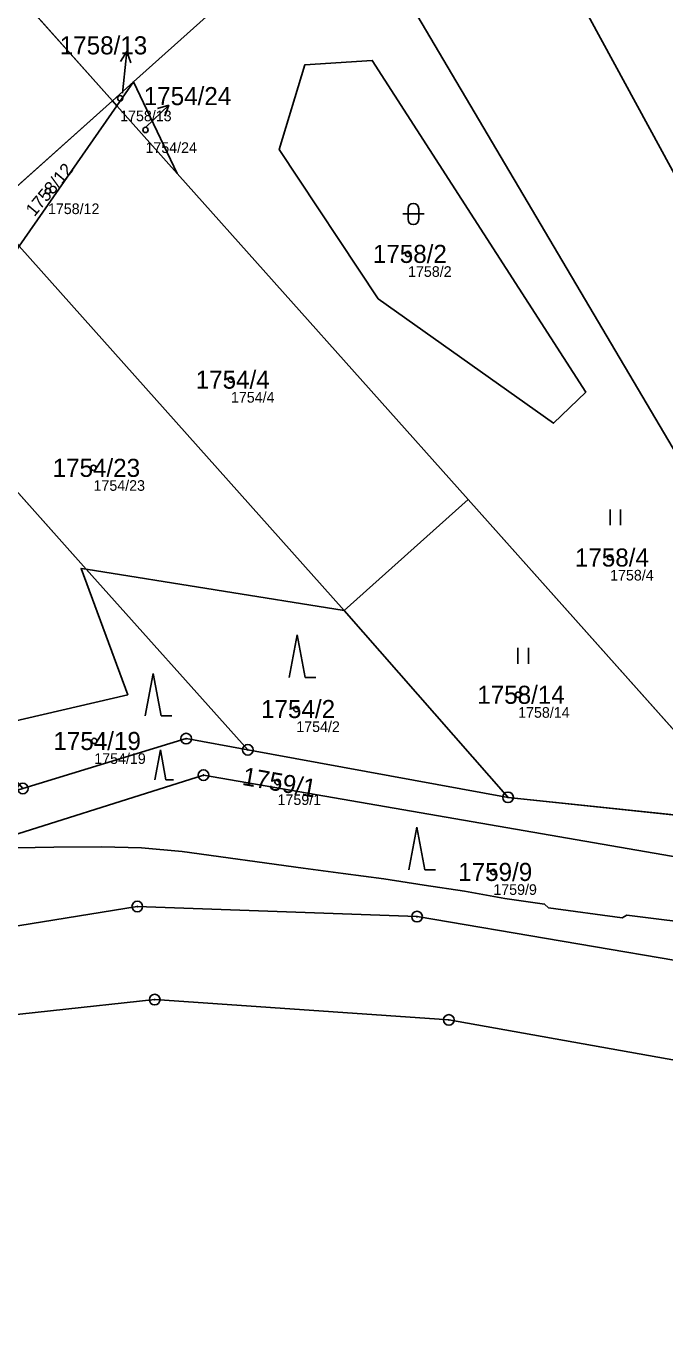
# Model space of a CAD drawing. Extents: x -751550 to -746116, y -1055108 to -1050700.
# Drawn here: x -750386.6 to -750326.6, y -1054332.7 to -1054210.1 of the extents above; entities that cross this region are included whole.
import ezdxf

# ---------------------------------------------------------------- set-up
doc = ezdxf.new("R2010")
doc.units = 0
for name, color, linetype in [('Definiční body', 7, 'Continuous'), ('Hranice parcel', 7, 'Continuous'), ('Parcelní čísla', 7, 'Continuous'), ('Polygon parcely', 7, 'Continuous'), ('Pop  PČ popisy', 7, 'Continuous'), ('Značky bodu BP', 7, 'Continuous'), ('Značky kultur', 7, 'Continuous')]:
    doc.layers.add(name, color=color, linetype=linetype)

msp = doc.modelspace()

# ---------------------------------------------------------------- linework, layer by layer
at = {"layer": 'Definiční body'}
for centre in [(-750377.75, -1054216.84), (-750375.37, -1054219.82), (-750384.53, -1054225.57), (-750350.7, -1054231.47), (-750367.34, -1054243.29), (-750380.25, -1054251.58), (-750331.72, -1054260.01), (-750340.36, -1054272.91), (-750361.2, -1054274.25), (-750380.18, -1054277.25), (-750362.96, -1054281.11), (-750342.69, -1054289.56)]:
    msp.add_circle(centre, 0.25, dxfattribs=at)
at = {"layer": 'Hranice parcel'}
for p, q in [((-750378.48, -1054217.08), (-750453.17, -1054133.28)), ((-750369.66, -1054209.19), (-750376.48, -1054215.29)), ((-750378.48, -1054217.08), (-750376.48, -1054215.29)), ((-750376.48, -1054215.29), (-750378.05, -1054217.56)), ((-750376.48, -1054215.29), (-750372.38, -1054223.92)), ((-750390.11, -1054227.5), (-750378.48, -1054217.08)), ((-750378.05, -1054217.56), (-750387.22, -1054230.75)), ((-750378.05, -1054217.56), (-750378.48, -1054217.08)), ((-750372.38, -1054223.92), (-750378.05, -1054217.56)), ((-750345.06, -1054254.57), (-750372.38, -1054223.92)), ((-750387.22, -1054230.75), (-750356.7, -1054265)), ((-750380.93, -1054261.11), (-750395.17, -1054245.17)), ((-750356.7, -1054265), (-750345.06, -1054254.57)), ((-750345.06, -1054254.57), (-750317.92, -1054285.02)), ((-750356.7, -1054265), (-750380.93, -1054261.11)), ((-750380.93, -1054261.11), (-750365.75, -1054278.09)), ((-750341.31, -1054282.55), (-750356.7, -1054265)), ((-750365.75, -1054278.09), (-750341.31, -1054282.55)), ((-750317.92, -1054285.02), (-750341.31, -1054282.55))]:
    msp.add_line(p, q, dxfattribs=at)
for points in [[(-750388.87, -1054167.1), (-750359.68, -1054153.75), (-750222.58, -1054091.06), (-750218.31, -1054086.63), (-750191.54, -1054131.67), (-750196.77, -1054134.67), (-750204.41, -1054138.15), (-750339.01, -1054199.4), (-750312.91, -1054247.48), (-750301.64, -1054274.65), (-750280.56, -1054274.63), (-750277.31, -1054288.33)], [(-750317.92, -1054285.02), (-750324.98, -1054251.15), (-750351.1, -1054206.9)], [(-750353.52, -1054235.68), (-750337.04, -1054247.39), (-750334.01, -1054244.48), (-750354.06, -1054213.29), (-750360.39, -1054213.7), (-750362.8, -1054221.66), (-750353.52, -1054235.68)], [(-750492.31, -1054313.68), (-750478.7, -1054319.49), (-750460.39, -1054329.54), (-750446.13, -1054332.7), (-750436.07, -1054329.29), (-750414.64, -1054315.18), (-750394.13, -1054303.69), (-750374.5, -1054301.56), (-750346.87, -1054303.47), (-750308.48, -1054310.33), (-750243.46, -1054301.57), (-750193.86, -1054286.28), (-750177.77, -1054276.34), (-750154.22, -1054242.37)], [(-750380.93, -1054261.11), (-750381.42, -1054261.03), (-750377.04, -1054272.91), (-750391.2, -1054276.22), (-750391.55, -1054276.39)], [(-750365.75, -1054278.09), (-750371.55, -1054277.03), (-750386.89, -1054281.72)], [(-750392.15, -1054287.49), (-750369.92, -1054280.46), (-750316.18, -1054289.78)], [(-750310.44, -1054296.15), (-750314.63, -1054295.76), (-750314.97, -1054295.41), (-750318.74, -1054294.85), (-750322.62, -1054294.52), (-750326.38, -1054294.1), (-750330.15, -1054293.64), (-750330.6, -1054293.88), (-750337.5, -1054292.92), (-750337.88, -1054292.58), (-750341.62, -1054292.05), (-750345.4, -1054291.36), (-750349.2, -1054290.8), (-750352.97, -1054290.2), (-750356.79, -1054289.71), (-750360.56, -1054289.2), (-750371.91, -1054287.64), (-750375.74, -1054287.3), (-750379.5, -1054287.19), (-750383.98, -1054287.23), (-750387.5, -1054287.31), (-750390.54, -1054287.38), (-750392.15, -1054287.49)], [(-750269.26, -1054295.78), (-750308.97, -1054300.71), (-750349.86, -1054293.76), (-750376.14, -1054292.81), (-750401.7, -1054296.95), (-750410.81, -1054302.66)]]:
    msp.add_lwpolyline(points, dxfattribs=at)
at = {"layer": 'Polygon parcely'}
for points in [[(-750351.1, -1054206.9), (-750324.98, -1054251.15), (-750317.92, -1054285.02), (-750278.04, -1054290.85), (-750277.31, -1054288.33), (-750280.56, -1054274.63), (-750301.64, -1054274.65), (-750312.91, -1054247.48), (-750339.01, -1054199.4), (-750204.41, -1054138.15), (-750196.77, -1054134.67), (-750191.54, -1054131.67), (-750218.31, -1054086.63), (-750222.58, -1054091.06), (-750359.68, -1054153.75), (-750388.87, -1054167.1), (-750367.49, -1054179.14)], [(-750378.48, -1054217.08), (-750453.17, -1054133.28), (-750474.02, -1054116.39), (-750483.41, -1054122.81), (-750390.11, -1054227.5)], [(-750376.48, -1054215.29), (-750369.66, -1054209.19), (-750360.44, -1054200.93), (-750371.8, -1054181.69), (-750439.67, -1054144.21), (-750453.17, -1054133.28), (-750378.48, -1054217.08)], [(-750324.98, -1054251.15), (-750351.1, -1054206.9), (-750368.66, -1054208.68), (-750369.66, -1054209.19), (-750376.48, -1054215.29), (-750372.38, -1054223.92), (-750345.06, -1054254.57), (-750317.92, -1054285.02)], [(-750353.52, -1054235.68), (-750337.04, -1054247.39), (-750334.01, -1054244.48), (-750354.06, -1054213.29), (-750360.39, -1054213.7), (-750362.8, -1054221.66)], [(-750353.52, -1054235.68), (-750362.8, -1054221.66), (-750360.39, -1054213.7), (-750354.06, -1054213.29), (-750334.01, -1054244.48), (-750337.04, -1054247.39)], [(-750378.05, -1054217.56), (-750376.48, -1054215.29), (-750378.48, -1054217.08)], [(-750378.05, -1054217.56), (-750372.38, -1054223.92), (-750376.48, -1054215.29)], [(-750378.05, -1054217.56), (-750378.48, -1054217.08), (-750390.11, -1054227.5), (-750387.22, -1054230.75)], [(-750345.06, -1054254.57), (-750372.38, -1054223.92), (-750378.05, -1054217.56), (-750387.22, -1054230.75), (-750356.7, -1054265)], [(-750395.17, -1054245.17), (-750380.93, -1054261.11), (-750356.7, -1054265), (-750387.22, -1054230.75), (-750387.89, -1054231.7)], [(-750380.93, -1054261.11), (-750395.17, -1054245.17), (-750401.98, -1054257.76), (-750404.89, -1054261.12), (-750391.55, -1054276.39), (-750391.2, -1054276.22), (-750377.04, -1054272.91), (-750381.42, -1054261.03)], [(-750356.7, -1054265), (-750341.31, -1054282.55), (-750317.92, -1054285.02), (-750345.06, -1054254.57)], [(-750391.2, -1054276.22), (-750391.55, -1054276.39), (-750386.89, -1054281.72), (-750371.55, -1054277.03), (-750365.75, -1054278.09), (-750380.93, -1054261.11), (-750381.42, -1054261.03), (-750377.04, -1054272.91)], [(-750365.75, -1054278.09), (-750341.31, -1054282.55), (-750356.7, -1054265), (-750380.93, -1054261.11)], [(-750386.89, -1054281.72), (-750412.51, -1054289.71), (-750415.95, -1054291.59), (-750415.38, -1054291.46), (-750411.64, -1054290.57), (-750407.91, -1054289.69), (-750404.09, -1054288.94), (-750400.22, -1054288.31), (-750395.46, -1054287.73), (-750392.15, -1054287.49), (-750369.92, -1054280.46), (-750316.18, -1054289.78), (-750317.92, -1054285.02), (-750341.31, -1054282.55), (-750365.75, -1054278.09), (-750371.55, -1054277.03)]]:
    msp.add_lwpolyline(points, close=True, dxfattribs=at)
for points in [[(-750204.41, -1054138.15), (-750339.01, -1054199.4), (-750312.91, -1054247.48)], [(-750179.8, -1054262.99), (-750198.44, -1054278.32), (-750245.96, -1054292.88), (-750255.81, -1054294.11), (-750269.26, -1054295.78), (-750308.97, -1054300.71), (-750349.86, -1054293.76), (-750376.14, -1054292.81), (-750401.7, -1054296.95), (-750410.81, -1054302.66), (-750415.47, -1054305.69), (-750436.81, -1054319.23), (-750447.17, -1054322.25), (-750453.92, -1054321.2), (-750461.44, -1054317.06), (-750462.47, -1054316.49), (-750465.99, -1054314.55), (-750470.14, -1054312.85), (-750475.72, -1054310.57), (-750505.81, -1054298.25), (-750525.48, -1054294.53), (-750541.19, -1054291.56), (-750599.68, -1054272.45)], [(-750603.4, -1054282.55), (-750544.42, -1054300.77), (-750521.88, -1054305.23), (-750503.56, -1054308.87), (-750492.31, -1054313.68), (-750478.7, -1054319.49), (-750460.39, -1054329.54), (-750446.13, -1054332.7), (-750436.07, -1054329.29), (-750414.64, -1054315.18), (-750394.13, -1054303.69), (-750374.5, -1054301.56), (-750346.87, -1054303.47), (-750308.48, -1054310.33), (-750243.46, -1054301.57), (-750193.86, -1054286.28), (-750177.77, -1054276.34)], [(-750177.77, -1054276.34), (-750193.86, -1054286.28), (-750243.46, -1054301.57), (-750308.48, -1054310.33), (-750346.87, -1054303.47), (-750374.5, -1054301.56), (-750394.13, -1054303.69), (-750414.64, -1054315.18), (-750436.07, -1054329.29), (-750446.13, -1054332.7), (-750460.39, -1054329.54), (-750478.7, -1054319.49), (-750492.31, -1054313.68), (-750496.39, -1054312.81)], [(-750316.18, -1054289.78), (-750369.92, -1054280.46), (-750392.15, -1054287.49), (-750390.54, -1054287.38), (-750387.5, -1054287.31), (-750383.98, -1054287.23), (-750379.5, -1054287.19), (-750375.74, -1054287.3), (-750371.91, -1054287.64), (-750360.56, -1054289.2), (-750356.79, -1054289.71), (-750352.97, -1054290.2), (-750349.2, -1054290.8), (-750345.4, -1054291.36), (-750341.62, -1054292.05), (-750337.88, -1054292.58), (-750337.5, -1054292.92), (-750330.6, -1054293.88), (-750330.15, -1054293.64), (-750326.38, -1054294.1)], [(-750326.38, -1054294.1), (-750330.15, -1054293.64), (-750330.6, -1054293.88), (-750337.5, -1054292.92), (-750337.88, -1054292.58), (-750341.62, -1054292.05), (-750345.4, -1054291.36), (-750349.2, -1054290.8), (-750352.97, -1054290.2), (-750356.79, -1054289.71), (-750360.56, -1054289.2), (-750371.91, -1054287.64), (-750375.74, -1054287.3), (-750379.5, -1054287.19), (-750383.98, -1054287.23), (-750387.5, -1054287.31)], [(-750401.7, -1054296.95), (-750376.14, -1054292.81), (-750349.86, -1054293.76), (-750308.97, -1054300.71)]]:
    msp.add_lwpolyline(points, dxfattribs=at)
at = {"layer": 'Pop  PČ popisy'}
for p, q in [((-750377.13, -1054212.46), (-750377.73, -1054213.4)), ((-750377.44, -1054215.44), (-750377.13, -1054212.46)), ((-750377.13, -1054212.46), (-750376.73, -1054213.5)), ((-750377.53, -1054216.35), (-750377.44, -1054215.44)), ((-750375.34, -1054219.56), (-750373.18, -1054217.48)), ((-750373.18, -1054217.48), (-750374.25, -1054217.81)), ((-750373.18, -1054217.48), (-750373.55, -1054218.53))]:
    msp.add_line(p, q, dxfattribs=at)
at = {"layer": 'Značky bodu BP'}
for centre, radius in [((-750371.55, -1054277.03), 0.5), ((-750371.55, -1054277.03), 0.0303), ((-750365.75, -1054278.09), 0.5), ((-750365.75, -1054278.09), 0.0303), ((-750369.92, -1054280.46), 0.5), ((-750369.92, -1054280.46), 0.0303), ((-750386.89, -1054281.72), 0.5), ((-750341.31, -1054282.55), 0.5), ((-750341.31, -1054282.55), 0.0303), ((-750376.14, -1054292.81), 0.5), ((-750376.14, -1054292.81), 0.0303), ((-750349.86, -1054293.76), 0.5), ((-750349.86, -1054293.76), 0.0303), ((-750374.5, -1054301.56), 0.5), ((-750374.5, -1054301.56), 0.0303), ((-750346.87, -1054303.47), 0.5), ((-750346.87, -1054303.47), 0.0303)]:
    msp.add_circle(centre, radius, dxfattribs=at)
at = {"layer": 'Značky kultur'}
for p, q in [((-750351.2, -1054227.72), (-750349.2, -1054227.72)), ((-750350.7, -1054227.22), (-750350.7, -1054228.22)), ((-750349.7, -1054228.22), (-750349.7, -1054227.22)), ((-750331.73, -1054256.98), (-750331.73, -1054255.48)), ((-750330.73, -1054256.98), (-750330.73, -1054255.48)), ((-750361.13, -1054267.29), (-750361.88, -1054271.29)), ((-750360.38, -1054271.29), (-750361.13, -1054267.29)), ((-750340.39, -1054270), (-750340.39, -1054268.5)), ((-750339.39, -1054270), (-750339.39, -1054268.5)), ((-750374.64, -1054270.9), (-750375.39, -1054274.9)), ((-750373.89, -1054274.9), (-750374.64, -1054270.9)), ((-750360.38, -1054271.29), (-750359.38, -1054271.29)), ((-750373.89, -1054274.9), (-750372.89, -1054274.9)), ((-750373.97, -1054278.09), (-750374.49, -1054280.89)), ((-750373.45, -1054280.89), (-750373.97, -1054278.09)), ((-750373.45, -1054280.89), (-750372.75, -1054280.89)), ((-750349.88, -1054285.35), (-750350.63, -1054289.35)), ((-750349.13, -1054289.35), (-750349.88, -1054285.35)), ((-750349.13, -1054289.35), (-750348.13, -1054289.35))]:
    msp.add_line(p, q, dxfattribs=at)
for centre, start, end in [((-750350.2, -1054227.22), 0, 180), ((-750350.2, -1054228.22), 180, 359.9879)]:
    msp.add_arc(centre, 0.5, start, end, dxfattribs=at)

# ---------------------------------------------------------------- texts
at = {"layer": 'Definiční body'}
for s, p in [('1758/13', (-750377.75, -1054219)), ('1754/24', (-750375.37, -1054221.98)), ('1758/12', (-750384.53, -1054227.73)), ('1758/2', (-750350.7, -1054233.63)), ('1754/4', (-750367.34, -1054245.45)), ('1754/23', (-750380.25, -1054253.74)), ('1758/4', (-750331.72, -1054262.17)), ('1758/14', (-750340.36, -1054275.07)), ('1754/2', (-750361.2, -1054276.41)), ('1754/19', (-750380.18, -1054279.41)), ('1759/1', (-750362.96, -1054283.27)), ('1759/9', (-750342.69, -1054291.72))]:
    msp.add_text(s, height=1, dxfattribs=at).set_placement(p)
at = {"layer": 'Parcelní čísla'}
for s, p in [('1758/13', (-750383.42, -1054212.72)), ('1754/24', (-750375.53, -1054217.49)), ('1758/2', (-750354.01, -1054232.32)), ('1754/4', (-750370.65, -1054244.14)), ('1754/23', (-750384.09, -1054252.43)), ('1758/4', (-750335.03, -1054260.86)), ('1758/14', (-750344.2, -1054273.76)), ('1754/2', (-750364.51, -1054275.1)), ('1754/19', (-750384.02, -1054278.1)), ('1759/9', (-750345.99, -1054290.41))]:
    msp.add_text(s, height=1.7, dxfattribs=at).set_placement(p)
for s, height, rotation, p in [('1758/12', 1.2, 50, (-750385.81, -1054228.03)), ('1759/1', 1.7, 350, (-750366.36, -1054281.37))]:
    msp.add_text(s, height=height, rotation=rotation, dxfattribs=at).set_placement(p)

doc.saveas('drawing.dxf')
